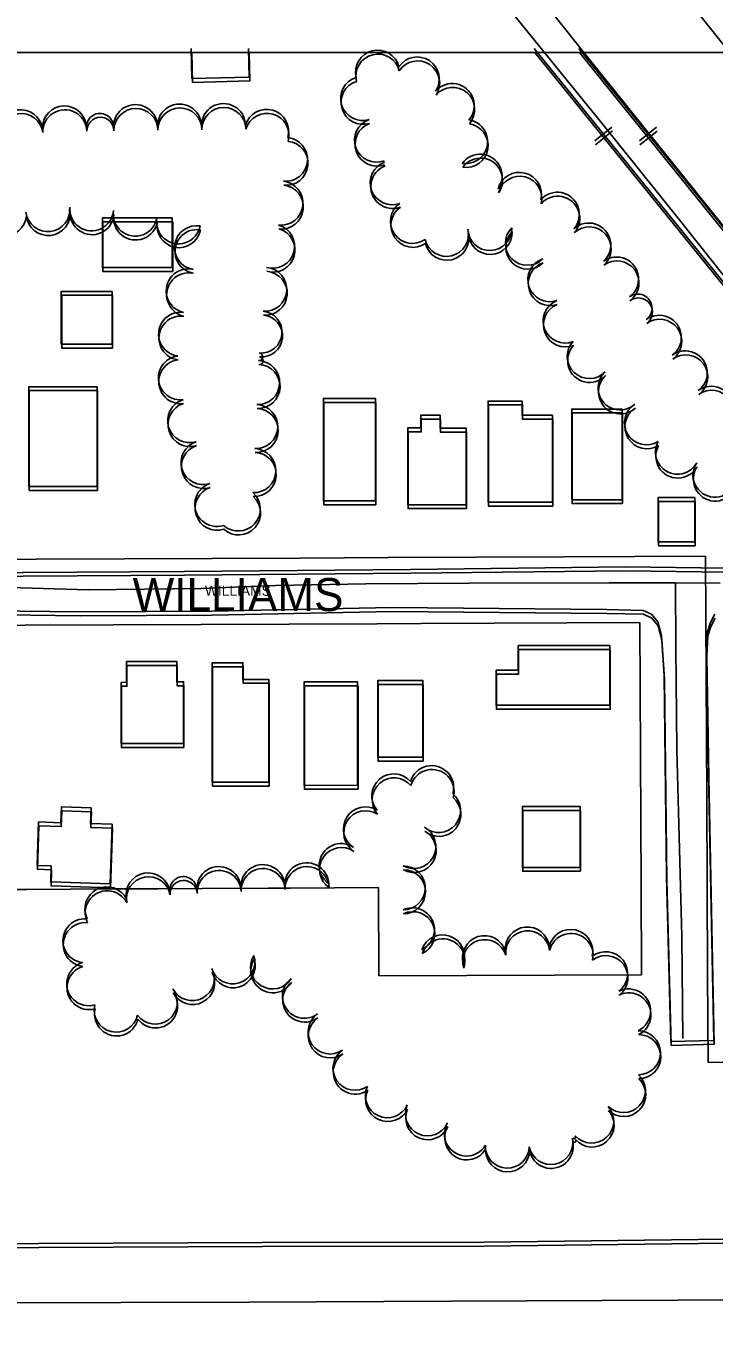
# Model space of a CAD drawing. Extents: x -25029 to 2274964, y -81170 to 687028.
# Drawn here: x 12557 to 12870, y -65327 to -64736 of the extents above; entities that cross this region are included whole.
import ezdxf

# ---------------------------------------------------------------- set-up
doc = ezdxf.new("R2010")
doc.units = 0
for name, color, linetype in [('60', 7, 'Continuous'), ('81911BEA - RW_X_Fee_RW', 7, 'Continuous'), ('AP_X_Lights', 7, 'Continuous'), ('BLDG', 7, 'Continuous'), ('GE_X_CL_2000', 7, 'Continuous'), ('RD_X_RR_1', 7, 'Continuous'), ('ROAD', 7, 'Continuous'), ('ROAD-NAME', 7, 'Continuous'), ('RR', 7, 'Continuous'), ('TREES', 7, 'Continuous')]:
    doc.layers.add(name, color=color, linetype=linetype)

msp = doc.modelspace()

# ---------------------------------------------------------------- linework, layer by layer
at = {"layer": '60'}
msp.add_lwpolyline([(10251.64, -64748.36), (15251.64, -64748.36), (15251.64, -68748.36), (10251.64, -68748.36)], close=True, dxfattribs=at)
at = {"layer": '81911BEA - RW_X_Fee_RW'}
msp.add_line((12717.84, -65167.89), (12717.69, -65127.89), dxfattribs=at)
for points in [[(12866.39, -64977.27), (12802.08, -64977.56), (12762.08, -64977.75), (12722.08, -64977.94), (12682.07, -64978.12), (12642.07, -64978.31), (12602.07, -64978.49), (12562.06, -64978.68), (12458.86, -64979.16)], [(12867.51, -65207.28), (12867.27, -65167.28), (12867.08, -65127.28), (12866.9, -65087.27), (12866.39, -64977.27)], [(12836.53, -65007.41), (12737.12, -65007.86), (12717.12, -65007.95), (12677.11, -65008.13), (12637.11, -65008.31), (12597.11, -65008.5), (12557.11, -65008.68), (12517.1, -65008.86), (12448.4, -65009.17)], [(12837.25, -65167.42), (12837.08, -65127.42), (12836.53, -65007.41)], [(12457.67, -65129.15), (12497.67, -65128.96), (12517.67, -65128.86), (12537.67, -65128.77), (12557.67, -65128.67), (12577.67, -65128.57), (12597.68, -65128.47), (12617.68, -65128.38), (12637.68, -65128.28), (12667.68, -65128.13), (12677.68, -65128.09), (12717.69, -65127.89)], [(12717.84, -65167.89), (12757.84, -65167.74), (12797.85, -65167.58), (12837.25, -65167.42)], [(12867.51, -65207.28), (12953.52, -65206.88), (13062.22, -65206.36)]]:
    msp.add_lwpolyline(points, dxfattribs=at)
at = {"layer": 'AP_X_Lights'}
msp.add_line((12852.61, -64989.42), (12873.05, -64989.48), dxfattribs=at)
at = {"layer": 'BLDG'}
for points in [[(12632.57, -64746.6), (12632.88, -64760.25), (12658.96, -64759.58), (12658.63, -64746.6)], [(12632.77, -64748.36), (12633.08, -64762.01), (12659.16, -64761.34), (12658.83, -64748.36)]]:
    msp.add_lwpolyline(points, dxfattribs=at)
for points in [[(12623.97, -64823.61), (12592.17, -64823.62), (12592.17, -64846.15), (12623.97, -64846.14)], [(12624.16, -64825.37), (12592.36, -64825.37), (12592.36, -64847.9), (12624.16, -64847.9)], [(12596.62, -64856.98), (12596.63, -64880.95), (12573.5, -64880.95), (12573.49, -64856.98)], [(12596.81, -64858.73), (12596.81, -64882.7), (12573.68, -64882.7), (12573.68, -64858.73)], [(12589.76, -64900.27), (12589.76, -64945.68), (12558.73, -64945.68), (12558.73, -64900.27)], [(12589.94, -64902.02), (12589.94, -64947.43), (12558.91, -64947.43), (12558.91, -64902.02)], [(12716.28, -64952.17), (12716.28, -64905.62), (12692.66, -64905.62), (12692.66, -64952.17)], [(12716.46, -64953.94), (12716.46, -64907.39), (12692.84, -64907.39), (12692.84, -64953.94)], [(12796.7, -64952.71), (12796.7, -64913.24), (12782.94, -64913.24), (12782.94, -64906.79), (12767.48, -64906.79), (12767.48, -64952.71)], [(12796.88, -64954.49), (12796.88, -64915.02), (12783.12, -64915.02), (12783.12, -64908.57), (12767.66, -64908.57), (12767.66, -64954.49)], [(12828.38, -64951.61), (12828.38, -64910.43), (12805.49, -64910.43), (12805.49, -64951.61)], [(12757.58, -64953.89), (12757.58, -64919.13), (12745.67, -64919.13), (12745.67, -64913.27), (12736.92, -64913.27), (12736.92, -64919.04), (12730.96, -64919.04), (12730.96, -64953.89)], [(12757.76, -64955.66), (12757.76, -64920.9), (12745.85, -64920.9), (12745.85, -64915.04), (12737.1, -64915.04), (12737.1, -64920.81), (12731.14, -64920.81), (12731.14, -64955.66)], [(12828.56, -64953.39), (12828.56, -64912.21), (12805.67, -64912.21), (12805.67, -64953.39)], [(12861.43, -64970.78), (12861.42, -64950.61), (12844.79, -64950.62), (12844.8, -64970.79)], [(12861.6, -64972.57), (12861.6, -64952.4), (12844.97, -64952.4), (12844.97, -64972.57)], [(12771.11, -65029.07), (12781.19, -65029.07), (12781.19, -65017.87), (12822.85, -65017.87), (12822.86, -65045.02), (12771.12, -65045.02)], [(12771.28, -65030.85), (12781.36, -65030.85), (12781.36, -65019.65), (12823.02, -65019.65), (12823.02, -65046.8), (12771.28, -65046.8)], [(12629.09, -65062.4), (12629.08, -65034.37), (12626.05, -65034.37), (12626.05, -65025.2), (12603.18, -65025.2), (12603.18, -65034.59), (12600.74, -65034.6), (12600.75, -65062.41)], [(12629.25, -65064.16), (12629.25, -65036.13), (12626.22, -65036.13), (12626.22, -65026.96), (12603.35, -65026.96), (12603.35, -65036.35), (12600.91, -65036.35), (12600.91, -65064.16)], [(12667.78, -65079.96), (12667.77, -65033.27), (12656.06, -65033.27), (12656.06, -65025.73), (12642.12, -65025.73), (12642.13, -65079.96)], [(12667.94, -65081.72), (12667.94, -65035.03), (12656.23, -65035.03), (12656.23, -65027.49), (12642.29, -65027.49), (12642.29, -65081.72)], [(12708.21, -65081.39), (12708.2, -65034.42), (12683.84, -65034.43), (12683.85, -65081.4)], [(12737.78, -65068.59), (12737.77, -65033.74), (12717.32, -65033.74), (12717.33, -65068.59)], [(12737.94, -65070.36), (12737.94, -65035.51), (12717.49, -65035.51), (12717.49, -65070.36)], [(12708.37, -65083.16), (12708.37, -65036.19), (12684.01, -65036.19), (12684.01, -65083.16)], [(12568.91, -65117.98), (12562.49, -65117.77), (12563.12, -65098.05), (12573.33, -65098.38), (12573.56, -65091.24), (12587.03, -65091.68), (12586.8, -65098.77), (12596.6, -65099.09), (12595.74, -65126.15), (12568.68, -65125.28)], [(12569.07, -65119.73), (12562.65, -65119.52), (12563.28, -65099.8), (12573.49, -65100.13), (12573.72, -65092.99), (12587.19, -65093.43), (12586.96, -65100.52), (12596.76, -65100.84), (12595.89, -65127.9), (12568.83, -65127.03)], [(12809.33, -65118.67), (12809.33, -65091), (12783.08, -65091), (12783.08, -65118.67)], [(12809.49, -65120.45), (12809.49, -65092.78), (12783.24, -65092.78), (12783.24, -65120.45)]]:
    msp.add_lwpolyline(points, close=True, dxfattribs=at)
at = {"layer": 'GE_X_CL_2000'}
for points in [[(12431.24, -64988.07), (12457.93, -64990.54), (12493.94, -64990.55), (12544.83, -64991.42), (12585.93, -64992.57), (12636.95, -64991.91), (12670.84, -64990.63), (12711.87, -64989.9), (12758.87, -64989.55), (12822.53, -64989.33), (12852.61, -64989.42)], [(12852.61, -64989.42), (12852.77, -65018.77), (12853.28, -65065.05), (12855.56, -65150.08), (12856.08, -65196.47)], [(12345.17, -65317.55), (12443.85, -65317.19), (12542.32, -65316.56), (12658.76, -65316.25), (12750.76, -65315.76), (12853.69, -65315.35), (12939.51, -65314.63), (13014.53, -65314.6), (13120.15, -65314.49), (13232.97, -65313.15), (13328.43, -65312.68), (13446.46, -65312.53), (13546.93, -65311.86), (13693.05, -65311.23), (13837.54, -65311.04), (13874.7, -65310.7), (13893.51, -65310.53)]]:
    msp.add_lwpolyline(points, dxfattribs=at)
at = {"layer": 'RD_X_RR_1'}
for points in [[(13223.65, -65265.64), (13202.25, -65238.9), (13150.1, -65173.32), (13096.93, -65107.07), (13046.45, -65042.98), (12991.62, -64974.58), (12943.7, -64915.25), (12904.74, -64865.05), (12819, -64758.42), (12732.82, -64650.52), (12696.82, -64605.64), (12642.88, -64538.69), (12569.99, -64446.97), (12511.24, -64373.63), (11889.95, -63591.59)], [(12337.37, -64176.67), (12404.2, -64260.23), (12459.39, -64330.13), (12484.41, -64360.44), (12553.67, -64449.49), (12605.1, -64513.45), (12679.44, -64606.79), (12724.47, -64663.3), (12772.64, -64723.19), (12819.14, -64780.48), (12854.89, -64825.06), (12905.52, -64888.89), (12946.21, -64940.48), (12992.26, -64997.1), (13042.04, -65060.32), (13098.73, -65131.59), (13135.59, -65176.78), (13164.57, -65213.67), (13197.59, -65254.1), (13207.5, -65265.32)], [(12428.87, -64190.92), (12469.84, -64241.69), (12492.43, -64269.29), (12540.09, -64328.62), (12597.22, -64400.25), (12637.6, -64450.13), (12688.55, -64513.85), (12741.04, -64577.98), (12764.2, -64607.48), (12796.45, -64648.21), (12836.65, -64697.35), (12875.93, -64746.58), (12908.49, -64786.96), (12956.41, -64846.14), (13006.19, -64908.28), (13056.37, -64970.43), (13088.58, -65010.96), (13128.77, -65060.5), (13165.52, -65105.79)]]:
    msp.add_lwpolyline(points, dxfattribs=at)
at = {"layer": 'ROAD'}
for points in [[(12875.55, -64982.79), (12829.93, -64982.09), (12732.16, -64983.3), (12629.31, -64984.18), (12531.53, -64984.82), (12491.39, -64982.79), (12462.26, -64980.24), (12454.16, -64977.89), (12449.69, -64973.69), (12448.56, -64968.84), (12449.51, -64960.71), (12456.68, -64934.32), (12466.87, -64896.08), (12484.84, -64833.01), (12493.2, -64802.8), (12500.14, -64777.55), (12504.57, -64758.64), (12506.85, -64746.62)], [(12875.72, -64984.58), (12830.1, -64983.87), (12732.33, -64985.07), (12629.48, -64985.94), (12531.7, -64986.57), (12491.56, -64984.53), (12462.43, -64981.98), (12454.33, -64979.63), (12449.86, -64975.43), (12448.73, -64970.58), (12449.68, -64962.45), (12456.86, -64936.06), (12467.05, -64897.82), (12485.03, -64834.75), (12493.39, -64804.54), (12500.34, -64779.29), (12504.77, -64760.38), (12507.05, -64748.36)], [(12514.06, -65001.77), (12581.92, -65002.59), (12641.96, -65002.32), (12723.82, -65000.59), (12821.26, -65001.55), (12837.99, -65001.92), (12841.77, -65003.67), (12844.64, -65007.15), (12846.3, -65013.44), (12847.49, -65031.53), (12848.62, -65122.89), (12850.62, -65197.78), (12870.18, -65197.26), (12867.73, -65076.15), (12866.75, -65020.87), (12867.23, -65011.61), (12868.52, -65007.47), (12870.59, -65003.68)], [(12514.23, -65003.51), (12582.09, -65004.34), (12642.13, -65004.08), (12723.99, -65002.36), (12821.43, -65003.33), (12838.16, -65003.7), (12841.94, -65005.45), (12844.81, -65008.93), (12846.47, -65015.22), (12847.66, -65033.31), (12848.77, -65124.68), (12850.77, -65199.57), (12870.33, -65199.05), (12867.89, -65077.94), (12866.92, -65022.66), (12867.4, -65013.4), (12868.69, -65009.26), (12870.76, -65005.47)], [(12875.09, -65287.66), (12765.79, -65289.02), (12664.77, -65289.1), (12563.12, -65289.58), (12445.51, -65290.17)], [(12875.22, -65289.45), (12765.92, -65290.79), (12664.9, -65290.86), (12563.25, -65291.33), (12445.64, -65291.91)]]:
    msp.add_lwpolyline(points, dxfattribs=at)
at = {"layer": 'RR'}
for p, q in [((12816.05, -64788.58), (12823.82, -64782.29)), ((12816.25, -64790.36), (12824.02, -64784.07)), ((12836.33, -64788.62), (12844.11, -64782.34)), ((12836.53, -64790.4), (12844.31, -64784.12))]:
    msp.add_line(p, q, dxfattribs=at)
for points in [[(12788.47, -64746.58), (13047.84, -65066.8), (13132.67, -65173.13), (13205.42, -65264.03), (13217.59, -65279.23)], [(12788.67, -64748.36), (13048, -65068.61), (13132.82, -65174.95), (13205.56, -65265.86), (13217.73, -65281.06)], [(12808.8, -64746.58), (12918.43, -64882.28), (13030.6, -65023.12), (13135.47, -65154.51), (13222.65, -65264.2), (13234.58, -65279.19)], [(12809, -64748.36), (12918.61, -64884.07), (13030.77, -65024.93), (13135.62, -65156.33), (13222.79, -65266.03), (13234.72, -65281.02)]]:
    msp.add_lwpolyline(points, dxfattribs=at)
at = {"layer": 'TREES'}
for centre, radius, start, end in [((12717.25, -64757.36), 10, 13.93256, 193.93256), ((12717.44, -64759.14), 10, 13.92556, 193.92556), ((12735.3, -64760.47), 10, 326.52739, 146.52739), ((12735.49, -64762.25), 10, 326.52039, 146.52039), ((12710.47, -64769.33), 10, 106.9955, 286.9955), ((12710.66, -64771.11), 10, 106.9885, 286.9885), ((12751.21, -64772.52), 10, 319.23446, 139.23446), ((12751.4, -64774.29), 10, 319.22746, 139.22746), ((12555.02, -64784.41), 10, 8.02575, 188.02575), ((12574.92, -64782.69), 10, 1.85285, 181.85285), ((12575.11, -64784.45), 10, 1.84585, 181.84585), ((12607.23, -64782.1), 10, 0.68091, 180.68091), ((12607.42, -64783.86), 10, 0.67391, 180.67391), ((12627.22, -64781.86), 10, 0.68091, 180.68091), ((12627.42, -64783.63), 10, 0.67391, 180.67391), ((12647.22, -64781.63), 10, 0.68091, 180.68091), ((12647.41, -64783.39), 10, 0.67391, 180.67391), ((12666.83, -64784.29), 10, 343.86594, 163.86594), ((12555.21, -64786.16), 10, 8.01875, 188.01875), ((12591.07, -64782.29), 6.16, 0.68091, 180.68091), ((12591.26, -64784.05), 6.16, 0.67391, 180.67391), ((12667.02, -64786.05), 10, 343.85894, 163.85894), ((12716.83, -64788.29), 10, 110.11366, 290.11366), ((12717.02, -64790.06), 10, 110.10666, 290.10666), ((12757.28, -64788.93), 10, 261.34283, 81.34283), ((12757.47, -64790.71), 10, 261.33583, 81.33583), ((12675.44, -64797.02), 10, 264.27742, 84.27742), ((12675.63, -64798.78), 10, 264.27042, 84.27042), ((12723.95, -64807.6), 10, 110.39108, 290.39108), ((12720.37, -64797.95), 0.291, 110.11367, 290.11367), ((12720.56, -64799.73), 0.291, 110.10667, 290.10667), ((12763.92, -64804.62), 10, 324.50282, 144.50282), ((12764.1, -64806.4), 10, 324.49582, 144.49582), ((12724.14, -64809.37), 10, 110.38407, 290.38407), ((12781.75, -64812.9), 10, 345.72601, 165.72601), ((12781.94, -64814.68), 10, 345.71901, 165.71901), ((12673.35, -64816.91), 10, 263.77007, 83.77007), ((12673.54, -64818.68), 10, 263.76307, 83.76307), ((12733.14, -64825.18), 10, 124.80706, 304.80706), ((12798.98, -64821.93), 10, 318.91173, 138.91173), ((12799.16, -64823.72), 10, 318.90473, 138.90473), ((12547.67, -64821.86), 10, 174.89232, 354.89232), ((12567.38, -64819.83), 10, 186.7287, 6.7287), ((12567.56, -64821.58), 10, 186.7217, 6.7217), ((12587.28, -64819.46), 10, 175.38744, 355.38744), ((12587.46, -64821.22), 10, 175.38044, 355.38044), ((12607.11, -64821.86), 10, 170.79834, 350.79834), ((12607.3, -64823.62), 10, 170.79134, 350.79134), ((12733.33, -64826.96), 10, 124.80006, 304.80006), ((12626.8, -64825.36), 10, 169.08524, 349.08524), ((12626.99, -64827.12), 10, 169.07824, 349.07824), ((12635.02, -64837.12), 10, 80.79621, 260.79621), ((12635.21, -64838.88), 10, 80.78921, 260.78921), ((12669.52, -64836.46), 10, 254.05161, 74.05161), ((12669.71, -64838.23), 10, 254.04461, 74.04461), ((12748.57, -64831.06), 10, 193.49891, 13.49891), ((12768.29, -64828.38), 10, 181.98032, 1.98032), ((12785.35, -64835.12), 10, 134.9086, 314.9086), ((12813.25, -64835.9), 10, 312.36804, 132.36804), ((12813.44, -64837.68), 10, 312.36104, 132.36104), ((12748.76, -64832.84), 10, 193.49191, 13.49191), ((12768.48, -64830.16), 10, 181.97332, 1.97332), ((12785.53, -64836.9), 10, 134.9016, 314.9016), ((12631.21, -64856.74), 10, 77.1775, 257.1775), ((12665.99, -64856.05), 10, 265.4836, 85.4836), ((12795.57, -64851.68), 10, 108.46578, 288.46578), ((12795.76, -64853.47), 10, 108.45878, 288.45878), ((12825.9, -64851.35), 10, 306.24038, 126.24038), ((12826.09, -64853.14), 10, 306.23338, 126.23338), ((12631.39, -64858.5), 10, 77.1705, 257.1705), ((12666.17, -64857.81), 10, 265.4766, 85.4766), ((12835.61, -64864.6), 6.42, 306.24037, 126.24038), ((12802.48, -64870.44), 10, 111.97787, 291.97787), ((12802.66, -64872.23), 10, 111.97087, 291.97087), ((12835.79, -64866.38), 6.42, 306.23338, 126.23337), ((12627.71, -64876.41), 10, 82.65759, 262.65759), ((12627.89, -64878.17), 10, 82.65059, 262.65059), ((12664.34, -64875.49), 9.52, 264.84525, 84.84525), ((12664.52, -64877.26), 9.52, 264.83825, 84.83825), ((12845.32, -64877.84), 10, 306.24038, 126.24038), ((12845.5, -64879.63), 10, 306.23338, 126.23338), ((12813.49, -64886.58), 10, 136.62182, 316.62182), ((12813.67, -64888.37), 10, 136.61482, 316.61482), ((12627.63, -64896.26), 10, 96.90435, 276.90435), ((12627.81, -64898.02), 10, 96.89735, 276.89735), ((12663.33, -64886.71), 1.74, 264.84525, 84.84525), ((12663.51, -64888.48), 1.74, 264.83825, 84.83825), ((12857.14, -64893.97), 10, 306.24038, 126.24038), ((12857.32, -64895.76), 10, 306.23338, 126.23338), ((12662.75, -64898.43), 10, 267.548, 87.548), ((12662.93, -64900.2), 10, 267.541, 87.541), ((12827.51, -64900.83), 10, 132.43793, 312.43793), ((12827.69, -64902.62), 10, 132.43093, 312.43093), ((12868.97, -64910.1), 10, 306.24038, 126.24038), ((12869.14, -64911.9), 10, 306.23338, 126.23338), ((12631.84, -64915.72), 10, 107.51869, 287.51869), ((12632.02, -64917.48), 10, 107.51169, 287.51169), ((12661.89, -64918.42), 10, 267.548, 87.548), ((12662.07, -64920.18), 10, 267.541, 87.541), ((12839.54, -64916.7), 10, 121.90933, 301.90933), ((12839.72, -64918.49), 10, 121.90233, 301.90233), ((12637.96, -64934.76), 10, 108.06919, 288.06919), ((12638.13, -64936.53), 10, 108.06219, 288.06219), ((12661.04, -64938.4), 10, 267.548, 87.548), ((12853.58, -64930.03), 10, 151.04801, 331.04801), ((12853.75, -64931.82), 10, 151.04101, 331.04101), ((12661.21, -64940.16), 10, 267.541, 87.541), ((12870.61, -64940.48), 10, 145.88862, 325.88862), ((12870.78, -64942.27), 10, 145.88162, 325.88162), ((12644.16, -64953.78), 10, 108.06921, 288.06921), ((12644.33, -64955.54), 10, 108.06221, 288.06221), ((12653.94, -64955.84), 10, 228.13588, 48.13588), ((12654.11, -64957.6), 10, 228.12888, 48.12888), ((12724.66, -65086.19), 10, 40.73371, 220.73371), ((12741.85, -65082.42), 10, 343.98702, 163.98702), ((12742.01, -65084.2), 10, 343.98002, 163.98002), ((12724.82, -65087.97), 10, 40.72671, 220.72671), ((12745.02, -65092.83), 10, 229.88682, 49.88682), ((12745.17, -65094.61), 10, 229.87982, 49.87982), ((12711.74, -65101.17), 10, 57.66325, 237.66325), ((12711.89, -65102.94), 10, 57.65625, 237.65625), ((12733.75, -65109.23), 10, 241.12104, 61.12104), ((12733.9, -65111.01), 10, 241.11404, 61.11404), ((12700.73, -65117.86), 10, 55.52572, 235.52572), ((12700.88, -65119.63), 10, 55.51872, 235.51872), ((12645.11, -65128.32), 10, 2.54552, 182.54552), ((12665.1, -65127.43), 10, 2.54552, 182.54552), ((12685.08, -65126.55), 10, 2.54552, 182.54552), ((12685.22, -65128.32), 10, 2.53852, 182.53852), ((12728.89, -65127.99), 10, 269.81308, 89.81308), ((12612.98, -65131.17), 10, 10.67028, 190.67028), ((12613.13, -65132.93), 10, 10.66328, 190.66328), ((12628.97, -65129.04), 6.17, 2.54553, 182.54553), ((12645.26, -65130.09), 10, 2.53852, 182.53852), ((12665.24, -65129.2), 10, 2.53852, 182.53852), ((12729.03, -65129.77), 10, 269.80608, 89.80608), ((12594.23, -65137.54), 10, 26.88768, 206.88768), ((12594.38, -65139.3), 10, 26.88068, 206.88068), ((12629.11, -65130.8), 6.17, 2.53853, 182.53853), ((12733.13, -65147.03), 10, 295.30187, 115.30188), ((12733.27, -65148.81), 10, 295.29488, 115.29488), ((12584.26, -65152.01), 10, 83.94726, 263.94726), ((12584.41, -65153.76), 10, 83.94026, 263.94026), ((12785.35, -65155.74), 10, 5.90292, 185.90292), ((12785.5, -65157.52), 10, 5.89592, 185.89592), ((12805.06, -65156.87), 10, 347.54175, 167.54175), ((12746.84, -65159.36), 10, 340.81055, 160.81055), ((12746.99, -65161.14), 10, 340.80355, 160.80355), ((12765.85, -65159.71), 10, 17.08944, 197.08944), ((12765.99, -65161.49), 10, 17.08244, 197.08244), ((12805.21, -65158.65), 10, 347.53475, 167.53475), ((12651.47, -65161.61), 10, 197.11574, 17.11574), ((12669.54, -65163.92), 10, 148.30729, 328.30729), ((12820.91, -65166.97), 10, 307.4257, 127.4257), ((12821.05, -65168.75), 10, 307.4187, 127.4187), ((12585.98, -65171.56), 10, 106.08613, 286.08613), ((12586.12, -65173.32), 10, 106.07913, 286.07913), ((12633.07, -65169.22), 10, 207.81117, 27.81117), ((12651.62, -65163.38), 10, 197.10874, 17.10874), ((12669.68, -65165.69), 10, 148.30029, 328.30029), ((12633.21, -65170.99), 10, 207.80417, 27.80417), ((12683.99, -65177.22), 10, 126.5065, 306.5065), ((12684.14, -65178.99), 10, 126.4995, 306.4995), ((12616.21, -65179.87), 10, 216.72242, 36.72242), ((12616.35, -65181.63), 10, 216.71542, 36.71542), ((12831.37, -65183.89), 10, 296.04393, 116.04393), ((12831.52, -65185.68), 10, 296.03693, 116.03693), ((12598.47, -65183.51), 10, 166.47216, 346.47216), ((12598.61, -65185.27), 10, 166.46516, 346.46516), ((12695.64, -65193.47), 10, 124.75228, 304.75228), ((12695.78, -65195.24), 10, 124.74528, 304.74528), ((12835.84, -65202.88), 10, 270.44736, 90.44736), ((12835.98, -65204.67), 10, 270.44036, 90.44036), ((12706.99, -65209.94), 10, 124.37438, 304.37438), ((12707.13, -65211.71), 10, 124.36738, 304.36738), ((12721.71, -65222.4), 10, 155.11917, 335.11917), ((12829.01, -65220.1), 10, 226.27227, 46.27227), ((12829.15, -65221.89), 10, 226.26527, 46.26527), ((12721.85, -65224.17), 10, 155.11217, 335.11217), ((12739.93, -65230.65), 10, 156.14893, 336.14893), ((12740.06, -65232.43), 10, 156.14193, 336.14193), ((12814.61, -65233.96), 10, 221.51967, 41.51967), ((12814.75, -65235.74), 10, 221.51267, 41.51267), ((12757.66, -65239.82), 10, 149.18538, 329.18538), ((12757.8, -65241.6), 10, 149.17838, 329.17838), ((12796.04, -65243.66), 10, 191.24152, 11.24152), ((12806.56, -65241.08), 0.748, 221.47319, 41.47319), ((12776.24, -65245.28), 10, 178.07731, 358.07731), ((12776.38, -65247.06), 10, 178.07031, 358.07031), ((12796.18, -65245.45), 10, 191.23452, 11.23452), ((12806.7, -65242.87), 0.748, 221.46619, 41.46619)]:
    msp.add_arc(centre, radius, start, end, dxfattribs=at)

# ---------------------------------------------------------------- texts
at = {"layer": 'ROAD-NAME'}
msp.add_text('WILLIAMS', height=15, dxfattribs=at).set_placement((12605.92, -65002.21))
msp.add_text('WILLIAMS', height=4.68, rotation=0.007, dxfattribs=at).set_placement((12638.79, -64995.29))

doc.saveas('drawing.dxf')
